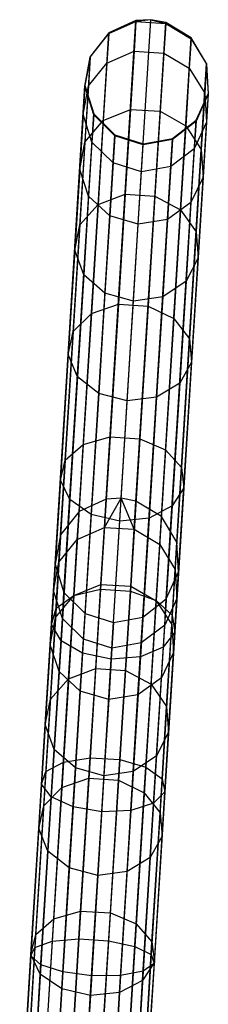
# Model space of a CAD drawing. Extents: x -91 to 91, y -91 to 262.
# Tile 396 of 480: x 3.53 to 6.56, y 75.13 to 90.92. Entities that reach past the tile are written whole.
import ezdxf

# ---------------------------------------------------------------- set-up
doc = ezdxf.new("R2010")
doc.units = 0
doc.header["$LTSCALE"] = 25.4
doc.layers.get('0').update_dxf_attribs({"linetype": 'CONTINUOUS'})

# ---------------------------------------------------------------- blocks, each defined once
blk = doc.blocks.new('ETE0_STL_1')
at = {"color": 0}
for p, q in [((4.923, 83.229, 301.47), (5.401, 90.906, 191.47)), ((4.923, 83.229, 301.47), (5.401, 90.906, 191.47)), ((4.963, 90.696, 188.363), (5.4, 90.891, 188.346)), ((4.963, 90.696, 188.363), (5.4, 90.891, 188.346)), ((5.401, 90.906, 191.47), (4.964, 90.711, 191.455)), ((5.401, 90.906, 191.47), (4.964, 90.711, 191.455)), ((5.164, 83.243, 301.473), (5.641, 90.92, 191.473)), ((5.164, 83.243, 301.473), (5.641, 90.92, 191.473)), ((5.4, 90.891, 188.346), (5.37, 90.413, 185.258)), ((5.4, 90.891, 188.346), (5.37, 90.413, 185.258)), ((5.641, 90.92, 191.473), (5.4, 90.891, 188.346)), ((5.641, 90.92, 191.473), (5.4, 90.891, 188.346)), ((5.401, 90.906, 191.47), (5.4, 90.891, 188.346)), ((5.401, 90.906, 191.47), (5.4, 90.891, 188.346)), ((5.4, 90.891, 188.346), (5.878, 90.861, 188.346)), ((5.4, 90.891, 188.346), (5.878, 90.861, 188.346)), ((5.641, 90.92, 191.473), (5.401, 90.906, 191.47)), ((5.641, 90.92, 191.473), (5.401, 90.906, 191.47)), ((5.401, 83.199, 301.47), (5.878, 90.876, 191.47)), ((5.401, 83.199, 301.47), (5.878, 90.876, 191.47)), ((5.878, 90.876, 191.47), (5.641, 90.92, 191.473)), ((5.641, 90.92, 191.473), (5.878, 90.861, 188.346)), ((5.641, 90.92, 191.473), (5.878, 90.861, 188.346)), ((5.878, 90.876, 191.47), (5.641, 90.92, 191.473)), ((5.878, 90.861, 188.346), (5.848, 90.383, 185.258)), ((5.878, 90.861, 188.346), (5.848, 90.383, 185.258)), ((6.288, 90.628, 191.455), (5.878, 90.876, 191.47)), ((5.878, 90.876, 191.47), (5.878, 90.861, 188.346)), ((5.878, 90.876, 191.47), (5.878, 90.861, 188.346)), ((6.288, 90.628, 191.455), (5.878, 90.876, 191.47)), ((5.878, 90.861, 188.346), (6.287, 90.614, 188.363)), ((5.878, 90.861, 188.346), (6.287, 90.614, 188.363)), ((4.486, 83.034, 301.455), (4.964, 90.711, 191.455)), ((4.486, 83.034, 301.455), (4.964, 90.711, 191.455)), ((4.667, 90.321, 188.395), (4.963, 90.696, 188.363)), ((4.667, 90.321, 188.395), (4.963, 90.696, 188.363)), ((4.964, 90.711, 191.455), (4.668, 90.335, 191.427)), ((4.964, 90.711, 191.455), (4.668, 90.335, 191.427)), ((4.963, 90.696, 188.363), (4.934, 90.223, 185.308)), ((4.963, 90.696, 188.363), (4.934, 90.223, 185.308)), ((4.964, 90.711, 191.455), (4.963, 90.696, 188.363)), ((4.964, 90.711, 191.455), (4.963, 90.696, 188.363)), ((5.81, 82.951, 301.455), (6.288, 90.628, 191.455)), ((5.81, 82.951, 301.455), (6.288, 90.628, 191.455)), ((6.287, 90.614, 188.363), (6.257, 90.141, 185.308)), ((6.287, 90.614, 188.363), (6.257, 90.141, 185.308)), ((6.288, 90.628, 191.455), (6.287, 90.614, 188.363)), ((6.288, 90.628, 191.455), (6.287, 90.614, 188.363)), ((6.287, 90.614, 188.363), (6.534, 90.205, 188.395)), ((6.287, 90.614, 188.363), (6.534, 90.205, 188.395)), ((6.535, 90.219, 191.427), (6.288, 90.628, 191.455)), ((6.535, 90.219, 191.427), (6.288, 90.628, 191.455)), ((4.191, 82.658, 301.427), (4.668, 90.335, 191.427)), ((4.191, 82.658, 301.427), (4.668, 90.335, 191.427)), ((4.668, 90.335, 191.427), (4.581, 89.866, 191.394)), ((4.668, 90.335, 191.427), (4.581, 89.866, 191.394)), ((4.668, 90.335, 191.427), (4.667, 90.321, 188.395)), ((4.668, 90.335, 191.427), (4.667, 90.321, 188.395)), ((4.934, 90.223, 185.308), (5.37, 90.413, 185.258)), ((4.934, 90.223, 185.308), (5.37, 90.413, 185.258)), ((5.37, 90.413, 185.258), (5.312, 89.482, 182.275)), ((5.37, 90.413, 185.258), (5.312, 89.482, 182.275)), ((5.37, 90.413, 185.258), (5.848, 90.383, 185.258)), ((5.37, 90.413, 185.258), (5.848, 90.383, 185.258)), ((5.848, 90.383, 185.258), (5.79, 89.452, 182.275)), ((5.848, 90.383, 185.258), (5.79, 89.452, 182.275)), ((5.848, 90.383, 185.258), (6.257, 90.141, 185.308)), ((5.848, 90.383, 185.258), (6.257, 90.141, 185.308)), ((4.58, 89.852, 188.432), (4.667, 90.321, 188.395)), ((4.58, 89.852, 188.432), (4.667, 90.321, 188.395)), ((4.667, 90.321, 188.395), (4.638, 89.857, 185.397)), ((4.667, 90.321, 188.395), (4.638, 89.857, 185.397)), ((4.638, 89.857, 185.397), (4.934, 90.223, 185.308)), ((4.638, 89.857, 185.397), (4.934, 90.223, 185.308)), ((4.934, 90.223, 185.308), (4.876, 89.302, 182.357)), ((4.934, 90.223, 185.308), (4.876, 89.302, 182.357)), ((6.057, 82.542, 301.427), (6.535, 90.219, 191.427)), ((6.057, 82.542, 301.427), (6.535, 90.219, 191.427)), ((6.534, 90.205, 188.395), (6.505, 89.741, 185.397)), ((6.534, 90.205, 188.395), (6.505, 89.741, 185.397)), ((6.535, 90.219, 191.427), (6.534, 90.205, 188.395)), ((6.535, 90.219, 191.427), (6.534, 90.205, 188.395)), ((6.534, 90.205, 188.395), (6.562, 89.729, 188.432)), ((6.534, 90.205, 188.395), (6.562, 89.729, 188.432)), ((6.563, 89.743, 191.394), (6.535, 90.219, 191.427)), ((6.563, 89.743, 191.394), (6.535, 90.219, 191.427)), ((6.257, 90.141, 185.308), (6.2, 89.22, 182.357)), ((6.257, 90.141, 185.308), (6.2, 89.22, 182.357)), ((6.257, 90.141, 185.308), (6.505, 89.741, 185.397)), ((6.257, 90.141, 185.308), (6.505, 89.741, 185.397)), ((4.104, 82.189, 301.394), (4.581, 89.866, 191.394)), ((4.104, 82.189, 301.394), (4.581, 89.866, 191.394)), ((4.581, 89.866, 191.394), (4.58, 89.852, 188.432)), ((4.581, 89.866, 191.394), (4.58, 89.852, 188.432)), ((4.581, 89.866, 191.394), (4.723, 89.41, 191.363)), ((4.581, 89.866, 191.394), (4.723, 89.41, 191.363)), ((4.552, 89.399, 185.505), (4.638, 89.857, 185.397)), ((4.552, 89.399, 185.505), (4.638, 89.857, 185.397)), ((4.58, 89.852, 188.432), (4.552, 89.399, 185.505)), ((4.58, 89.852, 188.432), (4.552, 89.399, 185.505)), ((4.722, 89.396, 188.468), (4.58, 89.852, 188.432)), ((4.722, 89.396, 188.468), (4.58, 89.852, 188.432)), ((4.638, 89.857, 185.397), (4.582, 88.954, 182.503)), ((4.638, 89.857, 185.397), (4.582, 88.954, 182.503)), ((6.085, 82.066, 301.394), (6.563, 89.743, 191.394)), ((6.085, 82.066, 301.394), (6.563, 89.743, 191.394)), ((6.562, 89.729, 188.432), (6.365, 89.294, 188.468)), ((6.562, 89.729, 188.432), (6.365, 89.294, 188.468)), ((6.366, 89.308, 191.363), (6.563, 89.743, 191.394)), ((6.366, 89.308, 191.363), (6.563, 89.743, 191.394)), ((6.505, 89.741, 185.397), (6.449, 88.837, 182.503)), ((6.505, 89.741, 185.397), (6.449, 88.837, 182.503)), ((6.505, 89.741, 185.397), (6.534, 89.275, 185.505)), ((6.505, 89.741, 185.397), (6.534, 89.275, 185.505)), ((6.562, 89.729, 188.432), (6.534, 89.275, 185.505)), ((6.562, 89.729, 188.432), (6.534, 89.275, 185.505)), ((6.563, 89.743, 191.394), (6.562, 89.729, 188.432)), ((6.563, 89.743, 191.394), (6.562, 89.729, 188.432)), ((4.245, 81.733, 301.363), (4.723, 89.41, 191.363)), ((4.245, 81.733, 301.363), (4.723, 89.41, 191.363)), ((4.552, 89.399, 185.505), (4.497, 88.516, 182.678)), ((4.552, 89.399, 185.505), (4.497, 88.516, 182.678)), ((4.694, 88.953, 185.606), (4.552, 89.399, 185.505)), ((4.694, 88.953, 185.606), (4.552, 89.399, 185.505)), ((4.722, 89.396, 188.468), (4.694, 88.953, 185.606)), ((4.722, 89.396, 188.468), (4.694, 88.953, 185.606)), ((4.723, 89.41, 191.363), (4.722, 89.396, 188.468)), ((4.723, 89.41, 191.363), (4.722, 89.396, 188.468)), ((5.06, 89.058, 188.493), (4.722, 89.396, 188.468)), ((5.06, 89.058, 188.493), (4.722, 89.396, 188.468)), ((4.723, 89.41, 191.363), (5.061, 89.072, 191.341)), ((4.723, 89.41, 191.363), (5.061, 89.072, 191.341)), ((4.876, 89.302, 182.357), (5.312, 89.482, 182.275)), ((4.876, 89.302, 182.357), (5.312, 89.482, 182.275)), ((5.312, 89.482, 182.275), (5.227, 88.119, 179.465)), ((5.312, 89.482, 182.275), (5.227, 88.119, 179.465)), ((5.312, 89.482, 182.275), (5.79, 89.452, 182.275)), ((5.312, 89.482, 182.275), (5.79, 89.452, 182.275)), ((5.79, 89.452, 182.275), (5.705, 88.09, 179.465)), ((5.79, 89.452, 182.275), (5.705, 88.09, 179.465)), ((5.79, 89.452, 182.275), (6.2, 89.22, 182.357)), ((5.79, 89.452, 182.275), (6.2, 89.22, 182.357)), ((4.582, 88.954, 182.503), (4.876, 89.302, 182.357)), ((4.582, 88.954, 182.503), (4.876, 89.302, 182.357)), ((4.876, 89.302, 182.357), (4.792, 87.954, 179.576)), ((4.876, 89.302, 182.357), (4.792, 87.954, 179.576)), ((5.888, 81.631, 301.363), (6.366, 89.308, 191.363)), ((5.888, 81.631, 301.363), (6.366, 89.308, 191.363)), ((5.988, 89.014, 191.341), (6.366, 89.308, 191.363)), ((5.988, 89.014, 191.341), (6.366, 89.308, 191.363)), ((6.365, 89.294, 188.468), (5.988, 89, 188.493)), ((6.365, 89.294, 188.468), (5.988, 89, 188.493)), ((6.365, 89.294, 188.468), (6.337, 88.851, 185.606)), ((6.365, 89.294, 188.468), (6.337, 88.851, 185.606)), ((6.534, 89.275, 185.505), (6.337, 88.851, 185.606)), ((6.534, 89.275, 185.505), (6.337, 88.851, 185.606)), ((6.366, 89.308, 191.363), (6.365, 89.294, 188.468)), ((6.366, 89.308, 191.363), (6.365, 89.294, 188.468)), ((6.534, 89.275, 185.505), (6.479, 88.393, 182.678)), ((6.534, 89.275, 185.505), (6.479, 88.393, 182.678)), ((4.583, 81.395, 301.341), (5.061, 89.072, 191.341)), ((4.583, 81.395, 301.341), (5.061, 89.072, 191.341)), ((5.061, 89.072, 191.341), (5.06, 89.058, 188.493)), ((5.061, 89.072, 191.341), (5.06, 89.058, 188.493)), ((5.061, 89.072, 191.341), (5.517, 88.929, 191.333)), ((5.061, 89.072, 191.341), (5.517, 88.929, 191.333)), ((6.2, 89.22, 182.357), (6.116, 87.871, 179.576)), ((6.2, 89.22, 182.357), (6.116, 87.871, 179.576)), ((6.2, 89.22, 182.357), (6.449, 88.837, 182.503)), ((6.2, 89.22, 182.357), (6.449, 88.837, 182.503)), ((4.497, 88.516, 182.678), (4.582, 88.954, 182.503)), ((4.497, 88.516, 182.678), (4.582, 88.954, 182.503)), ((4.582, 88.954, 182.503), (4.5, 87.631, 179.774)), ((4.582, 88.954, 182.503), (4.5, 87.631, 179.774)), ((4.694, 88.953, 185.606), (4.641, 88.091, 182.843)), ((4.694, 88.953, 185.606), (4.641, 88.091, 182.843)), ((5.033, 88.622, 185.678), (4.694, 88.953, 185.606)), ((5.033, 88.622, 185.678), (4.694, 88.953, 185.606)), ((5.06, 89.058, 188.493), (5.033, 88.622, 185.678)), ((5.06, 89.058, 188.493), (5.033, 88.622, 185.678)), ((5.04, 81.252, 301.333), (5.517, 88.929, 191.333)), ((5.04, 81.252, 301.333), (5.517, 88.929, 191.333)), ((5.517, 88.915, 188.502), (5.06, 89.058, 188.493)), ((5.517, 88.915, 188.502), (5.06, 89.058, 188.493)), ((5.49, 88.482, 185.704), (5.517, 88.915, 188.502)), ((5.49, 88.482, 185.704), (5.517, 88.915, 188.502)), ((5.511, 81.337, 301.341), (5.988, 89.014, 191.341)), ((5.511, 81.337, 301.341), (5.988, 89.014, 191.341)), ((5.517, 88.929, 191.333), (5.988, 89.014, 191.341)), ((5.517, 88.929, 191.333), (5.988, 89.014, 191.341)), ((5.988, 89, 188.493), (5.517, 88.915, 188.502)), ((5.988, 89, 188.493), (5.517, 88.915, 188.502)), ((5.517, 88.929, 191.333), (5.517, 88.915, 188.502)), ((5.517, 88.929, 191.333), (5.517, 88.915, 188.502)), ((5.988, 89, 188.493), (5.96, 88.565, 185.678)), ((5.988, 89, 188.493), (5.96, 88.565, 185.678)), ((5.988, 89.014, 191.341), (5.988, 89, 188.493)), ((5.988, 89.014, 191.341), (5.988, 89, 188.493)), ((6.337, 88.851, 185.606), (5.96, 88.565, 185.678)), ((6.337, 88.851, 185.606), (5.96, 88.565, 185.678)), ((6.337, 88.851, 185.606), (6.284, 87.988, 182.843)), ((6.337, 88.851, 185.606), (6.284, 87.988, 182.843)), ((6.449, 88.837, 182.503), (6.366, 87.515, 179.774)), ((6.449, 88.837, 182.503), (6.366, 87.515, 179.774)), ((6.449, 88.837, 182.503), (6.479, 88.393, 182.678)), ((6.449, 88.837, 182.503), (6.479, 88.393, 182.678)), ((5.033, 88.622, 185.678), (4.98, 87.774, 182.96)), ((5.033, 88.622, 185.678), (4.98, 87.774, 182.96)), ((5.49, 88.482, 185.704), (5.033, 88.622, 185.678)), ((5.49, 88.482, 185.704), (5.033, 88.622, 185.678)), ((4.497, 88.516, 182.678), (4.417, 87.225, 180.013)), ((4.497, 88.516, 182.678), (4.417, 87.225, 180.013)), ((4.641, 88.091, 182.843), (4.497, 88.516, 182.678)), ((4.641, 88.091, 182.843), (4.497, 88.516, 182.678)), ((5.437, 87.639, 183.002), (5.49, 88.482, 185.704)), ((5.437, 87.639, 183.002), (5.49, 88.482, 185.704)), ((5.96, 88.565, 185.678), (5.49, 88.482, 185.704)), ((5.96, 88.565, 185.678), (5.49, 88.482, 185.704)), ((5.96, 88.565, 185.678), (5.908, 87.716, 182.96)), ((5.96, 88.565, 185.678), (5.908, 87.716, 182.96)), ((6.479, 88.393, 182.678), (6.284, 87.988, 182.843)), ((6.479, 88.393, 182.678), (6.284, 87.988, 182.843)), ((6.479, 88.393, 182.678), (6.398, 87.101, 180.013)), ((6.479, 88.393, 182.678), (6.398, 87.101, 180.013)), ((4.641, 88.091, 182.843), (4.562, 86.828, 180.238)), ((4.641, 88.091, 182.843), (4.562, 86.828, 180.238)), ((4.98, 87.774, 182.96), (4.641, 88.091, 182.843)), ((4.98, 87.774, 182.96), (4.641, 88.091, 182.843)), ((4.792, 87.954, 179.576), (5.227, 88.119, 179.465)), ((4.792, 87.954, 179.576), (5.227, 88.119, 179.465)), ((5.227, 88.119, 179.465), (5.118, 86.355, 176.888)), ((5.227, 88.119, 179.465), (5.118, 86.355, 176.888)), ((5.227, 88.119, 179.465), (5.705, 88.09, 179.465)), ((5.227, 88.119, 179.465), (5.705, 88.09, 179.465)), ((5.705, 88.09, 179.465), (5.595, 86.325, 176.888)), ((5.705, 88.09, 179.465), (5.595, 86.325, 176.888)), ((5.705, 88.09, 179.465), (6.116, 87.871, 179.576)), ((5.705, 88.09, 179.465), (6.116, 87.871, 179.576)), ((6.284, 87.988, 182.843), (5.908, 87.716, 182.96)), ((6.284, 87.988, 182.843), (5.908, 87.716, 182.96)), ((6.284, 87.988, 182.843), (6.205, 86.726, 180.238)), ((6.284, 87.988, 182.843), (6.205, 86.726, 180.238)), ((4.5, 87.631, 179.774), (4.792, 87.954, 179.576)), ((4.5, 87.631, 179.774), (4.792, 87.954, 179.576)), ((4.792, 87.954, 179.576), (4.684, 86.208, 177.027)), ((4.792, 87.954, 179.576), (4.684, 86.208, 177.027)), ((6.116, 87.871, 179.576), (6.007, 86.126, 177.027)), ((6.116, 87.871, 179.576), (6.007, 86.126, 177.027)), ((6.116, 87.871, 179.576), (6.366, 87.515, 179.774)), ((6.116, 87.871, 179.576), (6.366, 87.515, 179.774)), ((4.98, 87.774, 182.96), (4.903, 86.532, 180.398)), ((4.98, 87.774, 182.96), (4.903, 86.532, 180.398)), ((5.437, 87.639, 183.002), (4.98, 87.774, 182.96)), ((5.437, 87.639, 183.002), (4.98, 87.774, 182.96)), ((5.908, 87.716, 182.96), (5.437, 87.639, 183.002)), ((5.908, 87.716, 182.96), (5.437, 87.639, 183.002)), ((5.908, 87.716, 182.96), (5.83, 86.474, 180.398)), ((5.908, 87.716, 182.96), (5.83, 86.474, 180.398)), ((4.5, 87.631, 179.774), (4.393, 85.918, 177.273)), ((4.5, 87.631, 179.774), (4.393, 85.918, 177.273)), ((4.417, 87.225, 180.013), (4.5, 87.631, 179.774)), ((4.417, 87.225, 180.013), (4.5, 87.631, 179.774)), ((5.36, 86.404, 180.455), (5.437, 87.639, 183.002)), ((5.36, 86.404, 180.455), (5.437, 87.639, 183.002)), ((6.366, 87.515, 179.774), (6.26, 85.802, 177.273)), ((6.366, 87.515, 179.774), (6.26, 85.802, 177.273)), ((6.366, 87.515, 179.774), (6.398, 87.101, 180.013)), ((6.366, 87.515, 179.774), (6.398, 87.101, 180.013)), ((4.417, 87.225, 180.013), (4.313, 85.552, 177.571)), ((4.417, 87.225, 180.013), (4.313, 85.552, 177.571)), ((4.562, 86.828, 180.238), (4.417, 87.225, 180.013)), ((4.562, 86.828, 180.238), (4.417, 87.225, 180.013)), ((6.398, 87.101, 180.013), (6.205, 86.726, 180.238)), ((6.398, 87.101, 180.013), (6.205, 86.726, 180.238)), ((6.398, 87.101, 180.013), (6.294, 85.429, 177.571)), ((6.398, 87.101, 180.013), (6.294, 85.429, 177.571)), ((4.562, 86.828, 180.238), (4.46, 85.193, 177.851)), ((4.562, 86.828, 180.238), (4.46, 85.193, 177.851)), ((4.903, 86.532, 180.398), (4.562, 86.828, 180.238)), ((4.903, 86.532, 180.398), (4.562, 86.828, 180.238)), ((6.205, 86.726, 180.238), (5.83, 86.474, 180.398)), ((6.205, 86.726, 180.238), (5.83, 86.474, 180.398)), ((6.205, 86.726, 180.238), (6.103, 85.091, 177.851)), ((6.205, 86.726, 180.238), (6.103, 85.091, 177.851)), ((4.903, 86.532, 180.398), (4.803, 84.924, 178.049)), ((4.903, 86.532, 180.398), (4.803, 84.924, 178.049)), ((5.36, 86.404, 180.455), (4.903, 86.532, 180.398)), ((5.36, 86.404, 180.455), (4.903, 86.532, 180.398)), ((5.261, 84.805, 178.121), (5.36, 86.404, 180.455)), ((5.261, 84.805, 178.121), (5.36, 86.404, 180.455)), ((5.83, 86.474, 180.398), (5.36, 86.404, 180.455)), ((5.83, 86.474, 180.398), (5.36, 86.404, 180.455)), ((5.83, 86.474, 180.398), (5.73, 84.866, 178.049)), ((5.83, 86.474, 180.398), (5.73, 84.866, 178.049)), ((4.684, 86.208, 177.027), (5.118, 86.355, 176.888)), ((4.684, 86.208, 177.027), (5.118, 86.355, 176.888)), ((5.118, 86.355, 176.888), (4.985, 84.228, 174.603)), ((5.118, 86.355, 176.888), (4.985, 84.228, 174.603)), ((5.118, 86.355, 176.888), (5.595, 86.325, 176.888)), ((5.118, 86.355, 176.888), (5.595, 86.325, 176.888)), ((5.595, 86.325, 176.888), (5.463, 84.198, 174.603)), ((5.595, 86.325, 176.888), (5.463, 84.198, 174.603)), ((5.595, 86.325, 176.888), (6.007, 86.126, 177.027)), ((5.595, 86.325, 176.888), (6.007, 86.126, 177.027)), ((4.393, 85.918, 177.273), (4.684, 86.208, 177.027)), ((4.393, 85.918, 177.273), (4.684, 86.208, 177.027)), ((4.684, 86.208, 177.027), (4.553, 84.104, 174.766)), ((4.684, 86.208, 177.027), (4.553, 84.104, 174.766)), ((6.007, 86.126, 177.027), (5.877, 84.021, 174.766)), ((6.007, 86.126, 177.027), (5.877, 84.021, 174.766)), ((6.007, 86.126, 177.027), (6.26, 85.802, 177.273)), ((6.007, 86.126, 177.027), (6.26, 85.802, 177.273)), ((4.393, 85.918, 177.273), (4.265, 83.854, 175.055)), ((4.393, 85.918, 177.273), (4.265, 83.854, 175.055)), ((4.313, 85.552, 177.571), (4.393, 85.918, 177.273)), ((4.313, 85.552, 177.571), (4.393, 85.918, 177.273)), ((6.26, 85.802, 177.273), (6.131, 83.738, 175.055)), ((6.26, 85.802, 177.273), (6.131, 83.738, 175.055)), ((6.26, 85.802, 177.273), (6.294, 85.429, 177.571)), ((6.26, 85.802, 177.273), (6.294, 85.429, 177.571)), ((4.313, 85.552, 177.571), (4.187, 83.536, 175.404)), ((4.313, 85.552, 177.571), (4.187, 83.536, 175.404)), ((4.46, 85.193, 177.851), (4.313, 85.552, 177.571)), ((4.46, 85.193, 177.851), (4.313, 85.552, 177.571)), ((6.294, 85.429, 177.571), (6.103, 85.091, 177.851)), ((6.294, 85.429, 177.571), (6.103, 85.091, 177.851)), ((6.294, 85.429, 177.571), (6.169, 83.412, 175.404)), ((6.294, 85.429, 177.571), (6.169, 83.412, 175.404)), ((4.46, 85.193, 177.851), (4.338, 83.222, 175.733)), ((4.46, 85.193, 177.851), (4.338, 83.222, 175.733)), ((4.803, 84.924, 178.049), (4.46, 85.193, 177.851)), ((4.803, 84.924, 178.049), (4.46, 85.193, 177.851)), ((6.103, 85.091, 177.851), (5.73, 84.866, 178.049)), ((6.103, 85.091, 177.851), (5.73, 84.866, 178.049)), ((6.103, 85.091, 177.851), (5.981, 83.12, 175.733)), ((6.103, 85.091, 177.851), (5.981, 83.12, 175.733)), ((4.803, 84.924, 178.049), (4.682, 82.985, 175.966)), ((4.803, 84.924, 178.049), (4.682, 82.985, 175.966)), ((5.261, 84.805, 178.121), (4.803, 84.924, 178.049)), ((5.261, 84.805, 178.121), (4.803, 84.924, 178.049)), ((5.141, 82.878, 176.05), (5.261, 84.805, 178.121)), ((5.141, 82.878, 176.05), (5.261, 84.805, 178.121)), ((5.73, 84.866, 178.049), (5.261, 84.805, 178.121)), ((5.73, 84.866, 178.049), (5.261, 84.805, 178.121)), ((5.73, 84.866, 178.049), (5.61, 82.927, 175.966)), ((5.73, 84.866, 178.049), (5.61, 82.927, 175.966)), ((4.553, 84.104, 174.766), (4.985, 84.228, 174.603)), ((4.553, 84.104, 174.766), (4.985, 84.228, 174.603)), ((4.985, 84.228, 174.603), (4.833, 81.786, 172.659)), ((4.985, 84.228, 174.603), (4.833, 81.786, 172.659)), ((4.985, 84.228, 174.603), (5.463, 84.198, 174.603)), ((4.985, 84.228, 174.603), (5.463, 84.198, 174.603)), ((5.463, 84.198, 174.603), (5.311, 81.756, 172.659)), ((5.463, 84.198, 174.603), (5.311, 81.756, 172.659)), ((5.463, 84.198, 174.603), (5.877, 84.021, 174.766)), ((5.463, 84.198, 174.603), (5.877, 84.021, 174.766)), ((4.265, 83.854, 175.055), (4.553, 84.104, 174.766)), ((4.265, 83.854, 175.055), (4.553, 84.104, 174.766)), ((4.553, 84.104, 174.766), (4.403, 81.687, 172.843)), ((4.553, 84.104, 174.766), (4.403, 81.687, 172.843)), ((5.877, 84.021, 174.766), (5.726, 81.605, 172.843)), ((5.877, 84.021, 174.766), (5.726, 81.605, 172.843)), ((5.877, 84.021, 174.766), (6.131, 83.738, 175.055)), ((5.877, 84.021, 174.766), (6.131, 83.738, 175.055)), ((4.265, 83.854, 175.055), (4.117, 81.483, 173.169)), ((4.265, 83.854, 175.055), (4.117, 81.483, 173.169)), ((4.187, 83.536, 175.404), (4.265, 83.854, 175.055)), ((4.187, 83.536, 175.404), (4.265, 83.854, 175.055)), ((6.131, 83.738, 175.055), (5.984, 81.367, 173.169)), ((6.131, 83.738, 175.055), (5.984, 81.367, 173.169)), ((6.131, 83.738, 175.055), (6.169, 83.412, 175.404)), ((6.131, 83.738, 175.055), (6.169, 83.412, 175.404)), ((4.187, 83.536, 175.404), (4.043, 81.22, 173.562)), ((4.187, 83.536, 175.404), (4.043, 81.22, 173.562)), ((4.338, 83.222, 175.733), (4.187, 83.536, 175.404)), ((4.338, 83.222, 175.733), (4.187, 83.536, 175.404)), ((6.169, 83.412, 175.404), (5.981, 83.12, 175.733)), ((6.169, 83.412, 175.404), (5.981, 83.12, 175.733)), ((6.169, 83.412, 175.404), (6.025, 81.097, 173.562)), ((6.169, 83.412, 175.404), (6.025, 81.097, 173.562)), ((4.923, 83.229, 301.47), (4.486, 83.034, 301.455)), ((4.923, 83.229, 301.47), (4.486, 83.034, 301.455)), ((4.895, 82.776, 304.582), (5.164, 83.243, 301.473)), ((4.895, 82.776, 304.582), (5.164, 83.243, 301.473)), ((4.895, 82.776, 304.582), (4.923, 83.229, 301.47)), ((4.895, 82.776, 304.582), (4.923, 83.229, 301.47)), ((5.164, 83.243, 301.473), (4.923, 83.229, 301.47)), ((5.164, 83.243, 301.473), (4.923, 83.229, 301.47)), ((5.373, 82.746, 304.582), (5.164, 83.243, 301.473)), ((5.373, 82.746, 304.582), (5.164, 83.243, 301.473)), ((5.401, 83.199, 301.47), (5.164, 83.243, 301.473)), ((5.401, 83.199, 301.47), (5.164, 83.243, 301.473)), ((4.338, 83.222, 175.733), (4.197, 80.959, 173.932)), ((4.338, 83.222, 175.733), (4.197, 80.959, 173.932)), ((4.682, 82.985, 175.966), (4.338, 83.222, 175.733)), ((4.682, 82.985, 175.966), (4.338, 83.222, 175.733)), ((5.373, 82.746, 304.582), (5.401, 83.199, 301.47)), ((5.373, 82.746, 304.582), (5.401, 83.199, 301.47)), ((5.81, 82.951, 301.455), (5.401, 83.199, 301.47)), ((5.81, 82.951, 301.455), (5.401, 83.199, 301.47)), ((5.981, 83.12, 175.733), (5.61, 82.927, 175.966)), ((5.981, 83.12, 175.733), (5.61, 82.927, 175.966)), ((5.981, 83.12, 175.733), (5.84, 80.857, 173.932)), ((5.981, 83.12, 175.733), (5.84, 80.857, 173.932)), ((4.486, 83.034, 301.455), (4.191, 82.658, 301.427)), ((4.486, 83.034, 301.455), (4.191, 82.658, 301.427)), ((4.458, 82.585, 304.534), (4.486, 83.034, 301.455)), ((4.458, 82.585, 304.534), (4.486, 83.034, 301.455)), ((4.682, 82.985, 175.966), (4.544, 80.759, 174.195)), ((4.682, 82.985, 175.966), (4.544, 80.759, 174.195)), ((5.141, 82.878, 176.05), (4.682, 82.985, 175.966)), ((5.141, 82.878, 176.05), (4.682, 82.985, 175.966)), ((5.61, 82.927, 175.966), (5.141, 82.878, 176.05)), ((5.61, 82.927, 175.966), (5.141, 82.878, 176.05)), ((5.61, 82.927, 175.966), (5.471, 80.701, 174.195)), ((5.61, 82.927, 175.966), (5.471, 80.701, 174.195)), ((5.782, 82.503, 304.534), (5.81, 82.951, 301.455)), ((5.782, 82.503, 304.534), (5.81, 82.951, 301.455)), ((6.057, 82.542, 301.427), (5.81, 82.951, 301.455)), ((6.057, 82.542, 301.427), (5.81, 82.951, 301.455)), ((4.458, 82.585, 304.534), (4.895, 82.776, 304.582)), ((4.458, 82.585, 304.534), (4.895, 82.776, 304.582)), ((4.838, 81.863, 307.591), (4.895, 82.776, 304.582)), ((4.838, 81.863, 307.591), (4.895, 82.776, 304.582)), ((4.895, 82.776, 304.582), (5.373, 82.746, 304.582)), ((4.895, 82.776, 304.582), (5.373, 82.746, 304.582)), ((5.003, 80.666, 174.29), (5.141, 82.878, 176.05)), ((5.003, 80.666, 174.29), (5.141, 82.878, 176.05)), ((4.191, 82.658, 301.427), (4.104, 82.189, 301.394)), ((4.191, 82.658, 301.427), (4.104, 82.189, 301.394)), ((4.163, 82.219, 304.448), (4.191, 82.658, 301.427)), ((4.163, 82.219, 304.448), (4.191, 82.658, 301.427)), ((5.316, 81.834, 307.591), (5.373, 82.746, 304.582)), ((5.316, 81.834, 307.591), (5.373, 82.746, 304.582)), ((5.373, 82.746, 304.582), (5.782, 82.503, 304.534)), ((5.373, 82.746, 304.582), (5.782, 82.503, 304.534)), ((4.163, 82.219, 304.448), (4.458, 82.585, 304.534)), ((4.163, 82.219, 304.448), (4.458, 82.585, 304.534)), ((4.402, 81.683, 307.511), (4.458, 82.585, 304.534)), ((4.402, 81.683, 307.511), (4.458, 82.585, 304.534)), ((5.726, 81.6, 307.511), (5.782, 82.503, 304.534)), ((5.726, 81.6, 307.511), (5.782, 82.503, 304.534)), ((5.782, 82.503, 304.534), (6.03, 82.102, 304.448)), ((5.782, 82.503, 304.534), (6.03, 82.102, 304.448)), ((6.03, 82.102, 304.448), (6.057, 82.542, 301.427)), ((6.03, 82.102, 304.448), (6.057, 82.542, 301.427)), ((6.085, 82.066, 301.394), (6.057, 82.542, 301.427)), ((6.085, 82.066, 301.394), (6.057, 82.542, 301.427)), ((4.077, 81.759, 304.344), (4.163, 82.219, 304.448)), ((4.077, 81.759, 304.344), (4.163, 82.219, 304.448)), ((4.077, 81.759, 304.344), (4.104, 82.189, 301.394)), ((4.077, 81.759, 304.344), (4.104, 82.189, 301.394)), ((4.104, 82.189, 301.394), (4.245, 81.733, 301.363)), ((4.104, 82.189, 301.394), (4.245, 81.733, 301.363)), ((4.108, 81.333, 307.368), (4.163, 82.219, 304.448)), ((4.108, 81.333, 307.368), (4.163, 82.219, 304.448)), ((5.888, 81.631, 301.363), (6.085, 82.066, 301.394)), ((5.888, 81.631, 301.363), (6.085, 82.066, 301.394)), ((5.974, 81.217, 307.368), (6.03, 82.102, 304.448)), ((5.974, 81.217, 307.368), (6.03, 82.102, 304.448)), ((6.03, 82.102, 304.448), (6.058, 81.636, 304.344)), ((6.03, 82.102, 304.448), (6.058, 81.636, 304.344)), ((6.058, 81.636, 304.344), (6.085, 82.066, 301.394)), ((6.058, 81.636, 304.344), (6.085, 82.066, 301.394)), ((4.402, 81.683, 307.511), (4.838, 81.863, 307.591)), ((4.402, 81.683, 307.511), (4.838, 81.863, 307.591)), ((4.754, 80.512, 310.43), (4.838, 81.863, 307.591)), ((4.754, 80.512, 310.43), (4.838, 81.863, 307.591)), ((4.838, 81.863, 307.591), (5.316, 81.834, 307.591)), ((4.838, 81.863, 307.591), (5.316, 81.834, 307.591)), ((5.232, 80.482, 310.43), (5.316, 81.834, 307.591)), ((5.232, 80.482, 310.43), (5.316, 81.834, 307.591)), ((5.316, 81.834, 307.591), (5.726, 81.6, 307.511)), ((5.316, 81.834, 307.591), (5.726, 81.6, 307.511)), ((4.023, 80.894, 307.197), (4.077, 81.759, 304.344)), ((4.023, 80.894, 307.197), (4.077, 81.759, 304.344)), ((4.219, 81.313, 304.247), (4.077, 81.759, 304.344)), ((4.219, 81.313, 304.247), (4.077, 81.759, 304.344)), ((4.108, 81.333, 307.368), (4.402, 81.683, 307.511)), ((4.108, 81.333, 307.368), (4.402, 81.683, 307.511)), ((4.117, 81.483, 173.169), (4.403, 81.687, 172.843)), ((4.117, 81.483, 173.169), (4.403, 81.687, 172.843)), ((4.219, 81.313, 304.247), (4.245, 81.733, 301.363)), ((4.219, 81.313, 304.247), (4.245, 81.733, 301.363)), ((4.403, 81.687, 172.843), (4.236, 79.012, 171.302)), ((4.403, 81.687, 172.843), (4.236, 79.012, 171.302)), ((4.245, 81.733, 301.363), (4.583, 81.395, 301.341)), ((4.245, 81.733, 301.363), (4.583, 81.395, 301.341)), ((4.319, 80.346, 310.319), (4.402, 81.683, 307.511)), ((4.319, 80.346, 310.319), (4.402, 81.683, 307.511)), ((4.403, 81.687, 172.843), (4.833, 81.786, 172.659)), ((4.403, 81.687, 172.843), (4.833, 81.786, 172.659)), ((4.833, 81.786, 172.659), (4.665, 79.082, 171.101)), ((4.833, 81.786, 172.659), (4.665, 79.082, 171.101)), ((4.833, 81.786, 172.659), (5.311, 81.756, 172.659)), ((4.833, 81.786, 172.659), (5.311, 81.756, 172.659)), ((5.311, 81.756, 172.659), (5.143, 79.052, 171.101)), ((5.311, 81.756, 172.659), (5.143, 79.052, 171.101)), ((5.311, 81.756, 172.659), (5.726, 81.605, 172.843)), ((5.311, 81.756, 172.659), (5.726, 81.605, 172.843)), ((5.511, 81.337, 301.341), (5.888, 81.631, 301.363)), ((5.511, 81.337, 301.341), (5.888, 81.631, 301.363)), ((5.726, 81.605, 172.843), (5.56, 78.93, 171.302)), ((5.726, 81.605, 172.843), (5.56, 78.93, 171.302)), ((5.643, 80.263, 310.319), (5.726, 81.6, 307.511)), ((5.643, 80.263, 310.319), (5.726, 81.6, 307.511)), ((5.726, 81.605, 172.843), (5.984, 81.367, 173.169)), ((5.726, 81.605, 172.843), (5.984, 81.367, 173.169)), ((5.726, 81.6, 307.511), (5.974, 81.217, 307.368)), ((5.726, 81.6, 307.511), (5.974, 81.217, 307.368)), ((6.058, 81.636, 304.344), (5.862, 81.211, 304.247)), ((6.058, 81.636, 304.344), (5.862, 81.211, 304.247)), ((5.862, 81.211, 304.247), (5.888, 81.631, 301.363)), ((5.862, 81.211, 304.247), (5.888, 81.631, 301.363)), ((6.005, 80.771, 307.197), (6.058, 81.636, 304.344)), ((6.005, 80.771, 307.197), (6.058, 81.636, 304.344)), ((4.117, 81.483, 173.169), (3.954, 78.859, 171.657)), ((4.117, 81.483, 173.169), (3.954, 78.859, 171.657)), ((4.023, 80.894, 307.197), (4.108, 81.333, 307.368)), ((4.023, 80.894, 307.197), (4.108, 81.333, 307.368)), ((4.026, 80.021, 310.123), (4.108, 81.333, 307.368)), ((4.026, 80.021, 310.123), (4.108, 81.333, 307.368)), ((4.043, 81.22, 173.562), (4.117, 81.483, 173.169)), ((4.043, 81.22, 173.562), (4.117, 81.483, 173.169)), ((4.557, 80.982, 304.177), (4.583, 81.395, 301.341)), ((4.557, 80.982, 304.177), (4.583, 81.395, 301.341)), ((4.583, 81.395, 301.341), (5.04, 81.252, 301.333)), ((4.583, 81.395, 301.341), (5.04, 81.252, 301.333)), ((5.04, 81.252, 301.333), (5.511, 81.337, 301.341)), ((5.04, 81.252, 301.333), (5.511, 81.337, 301.341)), ((5.485, 80.924, 304.177), (5.511, 81.337, 301.341)), ((5.485, 80.924, 304.177), (5.511, 81.337, 301.341)), ((5.984, 81.367, 173.169), (5.821, 78.743, 171.657)), ((5.984, 81.367, 173.169), (5.821, 78.743, 171.657)), ((5.984, 81.367, 173.169), (6.025, 81.097, 173.562)), ((5.984, 81.367, 173.169), (6.025, 81.097, 173.562)), ((4.043, 81.22, 173.562), (3.884, 78.658, 172.085)), ((4.043, 81.22, 173.562), (3.884, 78.658, 172.085)), ((4.197, 80.959, 173.932), (4.043, 81.22, 173.562)), ((4.197, 80.959, 173.932), (4.043, 81.22, 173.562)), ((4.166, 80.467, 307.035), (4.219, 81.313, 304.247)), ((4.166, 80.467, 307.035), (4.219, 81.313, 304.247)), ((4.557, 80.982, 304.177), (4.219, 81.313, 304.247)), ((4.557, 80.982, 304.177), (4.219, 81.313, 304.247)), ((5.04, 81.252, 301.333), (5.014, 80.841, 304.152)), ((5.04, 81.252, 301.333), (5.014, 80.841, 304.152)), ((5.862, 81.211, 304.247), (5.485, 80.924, 304.177)), ((5.862, 81.211, 304.247), (5.485, 80.924, 304.177)), ((5.809, 80.365, 307.035), (5.862, 81.211, 304.247)), ((5.809, 80.365, 307.035), (5.862, 81.211, 304.247)), ((5.893, 79.905, 310.123), (5.974, 81.217, 307.368)), ((5.893, 79.905, 310.123), (5.974, 81.217, 307.368)), ((5.974, 81.217, 307.368), (6.005, 80.771, 307.197)), ((5.974, 81.217, 307.368), (6.005, 80.771, 307.197)), ((6.025, 81.097, 173.562), (5.84, 80.857, 173.932)), ((6.025, 81.097, 173.562), (5.84, 80.857, 173.932)), ((6.025, 81.097, 173.562), (5.865, 78.534, 172.085)), ((6.025, 81.097, 173.562), (5.865, 78.534, 172.085)), ((3.943, 79.614, 309.887), (4.023, 80.894, 307.197)), ((3.943, 79.614, 309.887), (4.023, 80.894, 307.197)), ((4.166, 80.467, 307.035), (4.023, 80.894, 307.197)), ((4.166, 80.467, 307.035), (4.023, 80.894, 307.197)), ((4.197, 80.959, 173.932), (4.041, 78.454, 172.489)), ((4.197, 80.959, 173.932), (4.041, 78.454, 172.489)), ((4.544, 80.759, 174.195), (4.197, 80.959, 173.932)), ((4.544, 80.759, 174.195), (4.197, 80.959, 173.932)), ((4.506, 80.15, 306.92), (4.557, 80.982, 304.177)), ((4.506, 80.15, 306.92), (4.557, 80.982, 304.177)), ((5.014, 80.841, 304.152), (4.557, 80.982, 304.177)), ((5.014, 80.841, 304.152), (4.557, 80.982, 304.177)), ((5.485, 80.924, 304.177), (5.014, 80.841, 304.152)), ((5.485, 80.924, 304.177), (5.014, 80.841, 304.152)), ((5.433, 80.092, 306.92), (5.485, 80.924, 304.177)), ((5.433, 80.092, 306.92), (5.485, 80.924, 304.177)), ((4.544, 80.759, 174.195), (4.39, 78.295, 172.775)), ((4.544, 80.759, 174.195), (4.39, 78.295, 172.775)), ((5.003, 80.666, 174.29), (4.544, 80.759, 174.195)), ((5.003, 80.666, 174.29), (4.544, 80.759, 174.195)), ((5.014, 80.841, 304.152), (4.963, 80.014, 306.878)), ((5.014, 80.841, 304.152), (4.963, 80.014, 306.878)), ((5.471, 80.701, 174.195), (5.003, 80.666, 174.29)), ((5.471, 80.701, 174.195), (5.003, 80.666, 174.29)), ((5.471, 80.701, 174.195), (5.318, 78.237, 172.775)), ((5.471, 80.701, 174.195), (5.318, 78.237, 172.775)), ((5.84, 80.857, 173.932), (5.471, 80.701, 174.195)), ((5.84, 80.857, 173.932), (5.471, 80.701, 174.195)), ((5.84, 80.857, 173.932), (5.684, 78.352, 172.489)), ((5.84, 80.857, 173.932), (5.684, 78.352, 172.489)), ((6.005, 80.771, 307.197), (5.809, 80.365, 307.035)), ((6.005, 80.771, 307.197), (5.809, 80.365, 307.035)), ((5.925, 79.49, 309.887), (6.005, 80.771, 307.197)), ((5.925, 79.49, 309.887), (6.005, 80.771, 307.197)), ((4.851, 78.216, 172.878), (5.003, 80.666, 174.29)), ((4.851, 78.216, 172.878), (5.003, 80.666, 174.29)), ((4.089, 79.215, 309.665), (4.166, 80.467, 307.035)), ((4.089, 79.215, 309.665), (4.166, 80.467, 307.035)), ((4.506, 80.15, 306.92), (4.166, 80.467, 307.035)), ((4.506, 80.15, 306.92), (4.166, 80.467, 307.035)), ((4.319, 80.346, 310.319), (4.754, 80.512, 310.43)), ((4.319, 80.346, 310.319), (4.754, 80.512, 310.43)), ((4.645, 78.752, 313.034), (4.754, 80.512, 310.43)), ((4.645, 78.752, 313.034), (4.754, 80.512, 310.43)), ((4.754, 80.512, 310.43), (5.232, 80.482, 310.43)), ((4.754, 80.512, 310.43), (5.232, 80.482, 310.43)), ((5.122, 78.723, 313.034), (5.232, 80.482, 310.43)), ((5.122, 78.723, 313.034), (5.232, 80.482, 310.43)), ((5.232, 80.482, 310.43), (5.643, 80.263, 310.319)), ((5.232, 80.482, 310.43), (5.643, 80.263, 310.319)), ((4.026, 80.021, 310.123), (4.319, 80.346, 310.319)), ((4.026, 80.021, 310.123), (4.319, 80.346, 310.319)), ((4.211, 78.605, 312.896), (4.319, 80.346, 310.319)), ((4.211, 78.605, 312.896), (4.319, 80.346, 310.319)), ((5.809, 80.365, 307.035), (5.433, 80.092, 306.92)), ((5.809, 80.365, 307.035), (5.433, 80.092, 306.92)), ((5.534, 78.522, 312.896), (5.643, 80.263, 310.319)), ((5.534, 78.522, 312.896), (5.643, 80.263, 310.319)), ((5.643, 80.263, 310.319), (5.893, 79.905, 310.123)), ((5.643, 80.263, 310.319), (5.893, 79.905, 310.123)), ((5.731, 79.113, 309.665), (5.809, 80.365, 307.035)), ((5.731, 79.113, 309.665), (5.809, 80.365, 307.035)), ((4.429, 78.918, 309.507), (4.506, 80.15, 306.92)), ((4.429, 78.918, 309.507), (4.506, 80.15, 306.92)), ((4.963, 80.014, 306.878), (4.506, 80.15, 306.92)), ((4.963, 80.014, 306.878), (4.506, 80.15, 306.92)), ((5.433, 80.092, 306.92), (4.963, 80.014, 306.878)), ((5.433, 80.092, 306.92), (4.963, 80.014, 306.878)), ((5.357, 78.861, 309.507), (5.433, 80.092, 306.92)), ((5.357, 78.861, 309.507), (5.433, 80.092, 306.92)), ((3.92, 78.313, 312.651), (4.026, 80.021, 310.123)), ((3.92, 78.313, 312.651), (4.026, 80.021, 310.123)), ((3.943, 79.614, 309.887), (4.026, 80.021, 310.123)), ((3.943, 79.614, 309.887), (4.026, 80.021, 310.123)), ((4.963, 80.014, 306.878), (4.887, 78.79, 309.45)), ((4.963, 80.014, 306.878), (4.887, 78.79, 309.45)), ((5.787, 78.197, 312.651), (5.893, 79.905, 310.123)), ((5.787, 78.197, 312.651), (5.893, 79.905, 310.123)), ((5.893, 79.905, 310.123), (5.925, 79.49, 309.887)), ((5.893, 79.905, 310.123), (5.925, 79.49, 309.887)), ((3.839, 77.945, 312.356), (3.943, 79.614, 309.887)), ((3.839, 77.945, 312.356), (3.943, 79.614, 309.887)), ((4.089, 79.215, 309.665), (3.943, 79.614, 309.887)), ((4.089, 79.215, 309.665), (3.943, 79.614, 309.887)), ((5.925, 79.49, 309.887), (5.731, 79.113, 309.665)), ((5.925, 79.49, 309.887), (5.731, 79.113, 309.665)), ((5.821, 77.822, 312.356), (5.925, 79.49, 309.887)), ((5.821, 77.822, 312.356), (5.925, 79.49, 309.887)), ((3.987, 77.585, 312.078), (4.089, 79.215, 309.665)), ((3.987, 77.585, 312.078), (4.089, 79.215, 309.665)), ((4.429, 78.918, 309.507), (4.089, 79.215, 309.665)), ((4.429, 78.918, 309.507), (4.089, 79.215, 309.665)), ((3.954, 78.859, 171.657), (4.236, 79.012, 171.302)), ((3.954, 78.859, 171.657), (4.236, 79.012, 171.302)), ((4.236, 79.012, 171.302), (4.057, 76.139, 170.175)), ((4.236, 79.012, 171.302), (4.057, 76.139, 170.175)), ((4.236, 79.012, 171.302), (4.665, 79.082, 171.101)), ((4.236, 79.012, 171.302), (4.665, 79.082, 171.101)), ((4.665, 79.082, 171.101), (4.484, 76.178, 169.963)), ((4.665, 79.082, 171.101), (4.484, 76.178, 169.963)), ((4.665, 79.082, 171.101), (5.143, 79.052, 171.101)), ((4.665, 79.082, 171.101), (5.143, 79.052, 171.101)), ((5.143, 79.052, 171.101), (4.962, 76.148, 169.963)), ((5.143, 79.052, 171.101), (4.962, 76.148, 169.963)), ((5.143, 79.052, 171.101), (5.56, 78.93, 171.302)), ((5.143, 79.052, 171.101), (5.56, 78.93, 171.302)), ((5.731, 79.113, 309.665), (5.357, 78.861, 309.507)), ((5.731, 79.113, 309.665), (5.357, 78.861, 309.507)), ((5.63, 77.483, 312.078), (5.731, 79.113, 309.665)), ((5.63, 77.483, 312.078), (5.731, 79.113, 309.665)), ((3.954, 78.859, 171.657), (3.779, 76.04, 170.552)), ((3.954, 78.859, 171.657), (3.779, 76.04, 170.552)), ((3.884, 78.658, 172.085), (3.954, 78.859, 171.657)), ((3.884, 78.658, 172.085), (3.954, 78.859, 171.657)), ((4.329, 77.314, 311.881), (4.429, 78.918, 309.507)), ((4.329, 77.314, 311.881), (4.429, 78.918, 309.507)), ((4.887, 78.79, 309.45), (4.429, 78.918, 309.507)), ((4.887, 78.79, 309.45), (4.429, 78.918, 309.507)), ((5.357, 78.861, 309.507), (4.887, 78.79, 309.45)), ((5.357, 78.861, 309.507), (4.887, 78.79, 309.45)), ((5.257, 77.257, 311.881), (5.357, 78.861, 309.507)), ((5.257, 77.257, 311.881), (5.357, 78.861, 309.507)), ((5.56, 78.93, 171.302), (5.381, 76.056, 170.175)), ((5.56, 78.93, 171.302), (5.381, 76.056, 170.175)), ((5.56, 78.93, 171.302), (5.821, 78.743, 171.657)), ((5.56, 78.93, 171.302), (5.821, 78.743, 171.657)), ((3.884, 78.658, 172.085), (3.712, 75.904, 171.006)), ((3.884, 78.658, 172.085), (3.712, 75.904, 171.006)), ((4.041, 78.454, 172.489), (3.884, 78.658, 172.085)), ((4.041, 78.454, 172.489), (3.884, 78.658, 172.085)), ((4.211, 78.605, 312.896), (4.645, 78.752, 313.034)), ((4.211, 78.605, 312.896), (4.645, 78.752, 313.034)), ((4.512, 76.624, 315.345), (4.645, 78.752, 313.034)), ((4.512, 76.624, 315.345), (4.645, 78.752, 313.034)), ((4.645, 78.752, 313.034), (5.122, 78.723, 313.034)), ((4.645, 78.752, 313.034), (5.122, 78.723, 313.034)), ((4.887, 78.79, 309.45), (4.787, 77.196, 311.809)), ((4.887, 78.79, 309.45), (4.787, 77.196, 311.809)), ((4.99, 76.594, 315.345), (5.122, 78.723, 313.034)), ((4.99, 76.594, 315.345), (5.122, 78.723, 313.034)), ((5.122, 78.723, 313.034), (5.534, 78.522, 312.896)), ((5.122, 78.723, 313.034), (5.534, 78.522, 312.896)), ((5.821, 78.743, 171.657), (5.645, 75.924, 170.552)), ((5.821, 78.743, 171.657), (5.645, 75.924, 170.552)), ((5.821, 78.743, 171.657), (5.865, 78.534, 172.085)), ((5.821, 78.743, 171.657), (5.865, 78.534, 172.085)), ((3.92, 78.313, 312.651), (4.211, 78.605, 312.896)), ((3.92, 78.313, 312.651), (4.211, 78.605, 312.896)), ((4.08, 76.499, 315.182), (4.211, 78.605, 312.896)), ((4.08, 76.499, 315.182), (4.211, 78.605, 312.896)), ((5.403, 76.416, 315.182), (5.534, 78.522, 312.896)), ((5.403, 76.416, 315.182), (5.534, 78.522, 312.896)), ((5.534, 78.522, 312.896), (5.787, 78.197, 312.651)), ((5.534, 78.522, 312.896), (5.787, 78.197, 312.651)), ((5.865, 78.534, 172.085), (5.684, 78.352, 172.489)), ((5.865, 78.534, 172.085), (5.684, 78.352, 172.489)), ((5.865, 78.534, 172.085), (5.694, 75.781, 171.006)), ((5.865, 78.534, 172.085), (5.694, 75.781, 171.006)), ((4.041, 78.454, 172.489), (3.874, 75.762, 171.434)), ((4.041, 78.454, 172.489), (3.874, 75.762, 171.434)), ((4.39, 78.295, 172.775), (4.041, 78.454, 172.489)), ((4.39, 78.295, 172.775), (4.041, 78.454, 172.489)), ((5.684, 78.352, 172.489), (5.318, 78.237, 172.775)), ((5.684, 78.352, 172.489), (5.318, 78.237, 172.775)), ((5.684, 78.352, 172.489), (5.517, 75.66, 171.434)), ((5.684, 78.352, 172.489), (5.517, 75.66, 171.434)), ((3.792, 76.248, 314.894), (3.92, 78.313, 312.651)), ((3.792, 76.248, 314.894), (3.92, 78.313, 312.651)), ((3.839, 77.945, 312.356), (3.92, 78.313, 312.651)), ((3.839, 77.945, 312.356), (3.92, 78.313, 312.651)), ((4.39, 78.295, 172.775), (4.226, 75.647, 171.737)), ((4.39, 78.295, 172.775), (4.226, 75.647, 171.737)), ((4.851, 78.216, 172.878), (4.39, 78.295, 172.775)), ((4.851, 78.216, 172.878), (4.39, 78.295, 172.775)), ((4.687, 75.585, 171.847), (4.851, 78.216, 172.878)), ((4.687, 75.585, 171.847), (4.851, 78.216, 172.878)), ((5.318, 78.237, 172.775), (4.851, 78.216, 172.878)), ((5.318, 78.237, 172.775), (4.851, 78.216, 172.878)), ((5.318, 78.237, 172.775), (5.153, 75.589, 171.737)), ((5.318, 78.237, 172.775), (5.153, 75.589, 171.737)), ((5.658, 76.131, 314.894), (5.787, 78.197, 312.651)), ((5.658, 76.131, 314.894), (5.787, 78.197, 312.651)), ((5.787, 78.197, 312.651), (5.821, 77.822, 312.356)), ((5.787, 78.197, 312.651), (5.821, 77.822, 312.356)), ((3.714, 75.928, 314.547), (3.839, 77.945, 312.356)), ((3.714, 75.928, 314.547), (3.839, 77.945, 312.356)), ((3.987, 77.585, 312.078), (3.839, 77.945, 312.356)), ((3.987, 77.585, 312.078), (3.839, 77.945, 312.356)), ((5.821, 77.822, 312.356), (5.63, 77.483, 312.078)), ((5.821, 77.822, 312.356), (5.63, 77.483, 312.078)), ((5.696, 75.804, 314.547), (5.821, 77.822, 312.356)), ((5.696, 75.804, 314.547), (5.821, 77.822, 312.356)), ((3.864, 75.613, 314.219), (3.987, 77.585, 312.078)), ((3.864, 75.613, 314.219), (3.987, 77.585, 312.078)), ((4.329, 77.314, 311.881), (3.987, 77.585, 312.078)), ((4.329, 77.314, 311.881), (3.987, 77.585, 312.078)), ((5.63, 77.483, 312.078), (5.257, 77.257, 311.881)), ((5.63, 77.483, 312.078), (5.257, 77.257, 311.881)), ((5.507, 75.51, 314.219), (5.63, 77.483, 312.078)), ((5.507, 75.51, 314.219), (5.63, 77.483, 312.078)), ((4.209, 75.374, 313.987), (4.329, 77.314, 311.881)), ((4.209, 75.374, 313.987), (4.329, 77.314, 311.881)), ((4.787, 77.196, 311.809), (4.329, 77.314, 311.881)), ((4.787, 77.196, 311.809), (4.329, 77.314, 311.881)), ((5.257, 77.257, 311.881), (4.787, 77.196, 311.809)), ((5.257, 77.257, 311.881), (4.787, 77.196, 311.809)), ((5.136, 75.317, 313.987), (5.257, 77.257, 311.881)), ((5.136, 75.317, 313.987), (5.257, 77.257, 311.881)), ((4.787, 77.196, 311.809), (4.668, 75.267, 313.903)), ((4.787, 77.196, 311.809), (4.668, 75.267, 313.903)), ((4.08, 76.499, 315.182), (4.512, 76.624, 315.345)), ((4.08, 76.499, 315.182), (4.512, 76.624, 315.345)), ((4.36, 74.174, 317.311), (4.512, 76.624, 315.345)), ((4.36, 74.174, 317.311), (4.512, 76.624, 315.345)), ((4.512, 76.624, 315.345), (4.99, 76.594, 315.345)), ((4.512, 76.624, 315.345), (4.99, 76.594, 315.345)), ((4.837, 74.145, 317.311), (4.99, 76.594, 315.345)), ((4.837, 74.145, 317.311), (4.99, 76.594, 315.345)), ((4.99, 76.594, 315.345), (5.403, 76.416, 315.182)), ((4.99, 76.594, 315.345), (5.403, 76.416, 315.182)), ((3.792, 76.248, 314.894), (4.08, 76.499, 315.182)), ((3.792, 76.248, 314.894), (4.08, 76.499, 315.182)), ((3.929, 74.075, 317.127), (4.08, 76.499, 315.182)), ((3.929, 74.075, 317.127), (4.08, 76.499, 315.182)), ((5.253, 73.993, 317.127), (5.403, 76.416, 315.182)), ((5.253, 73.993, 317.127), (5.403, 76.416, 315.182)), ((5.403, 76.416, 315.182), (5.658, 76.131, 314.894)), ((5.403, 76.416, 315.182), (5.658, 76.131, 314.894)), ((3.644, 73.87, 316.802), (3.792, 76.248, 314.894)), ((3.644, 73.87, 316.802), (3.792, 76.248, 314.894)), ((3.714, 75.928, 314.547), (3.792, 76.248, 314.894)), ((3.714, 75.928, 314.547), (3.792, 76.248, 314.894)), ((3.779, 76.04, 170.552), (4.057, 76.139, 170.175)), ((3.779, 76.04, 170.552), (4.057, 76.139, 170.175)), ((4.057, 76.139, 170.175), (3.87, 73.13, 169.489)), ((4.057, 76.139, 170.175), (3.87, 73.13, 169.489)), ((4.057, 76.139, 170.175), (4.484, 76.178, 169.963)), ((4.057, 76.139, 170.175), (4.484, 76.178, 169.963)), ((4.484, 76.178, 169.963), (4.295, 73.137, 169.269)), ((4.484, 76.178, 169.963), (4.295, 73.137, 169.269)), ((4.484, 76.178, 169.963), (4.962, 76.148, 169.963)), ((4.484, 76.178, 169.963), (4.962, 76.148, 169.963)), ((4.962, 76.148, 169.963), (4.773, 73.107, 169.269)), ((4.962, 76.148, 169.963), (4.773, 73.107, 169.269)), ((4.962, 76.148, 169.963), (5.381, 76.056, 170.175)), ((4.962, 76.148, 169.963), (5.381, 76.056, 170.175)), ((5.51, 73.754, 316.802), (5.658, 76.131, 314.894)), ((5.51, 73.754, 316.802), (5.658, 76.131, 314.894)), ((5.658, 76.131, 314.894), (5.696, 75.804, 314.547)), ((5.658, 76.131, 314.894), (5.696, 75.804, 314.547)), ((3.779, 76.04, 170.552), (3.595, 73.088, 169.879)), ((3.779, 76.04, 170.552), (3.595, 73.088, 169.879)), ((3.712, 75.904, 171.006), (3.779, 76.04, 170.552)), ((3.712, 75.904, 171.006), (3.779, 76.04, 170.552)), ((5.381, 76.056, 170.175), (5.194, 73.048, 169.489)), ((5.381, 76.056, 170.175), (5.194, 73.048, 169.489)), ((5.381, 76.056, 170.175), (5.645, 75.924, 170.552)), ((5.381, 76.056, 170.175), (5.645, 75.924, 170.552)), ((3.712, 75.904, 171.006), (3.533, 73.021, 170.349)), ((3.712, 75.904, 171.006), (3.533, 73.021, 170.349)), ((3.569, 73.606, 316.41), (3.714, 75.928, 314.547)), ((3.569, 73.606, 316.41), (3.714, 75.928, 314.547)), ((3.874, 75.762, 171.434), (3.712, 75.904, 171.006)), ((3.874, 75.762, 171.434), (3.712, 75.904, 171.006)), ((3.864, 75.613, 314.219), (3.714, 75.928, 314.547)), ((3.864, 75.613, 314.219), (3.714, 75.928, 314.547)), ((5.645, 75.924, 170.552), (5.462, 72.972, 169.879)), ((5.645, 75.924, 170.552), (5.462, 72.972, 169.879)), ((5.696, 75.804, 314.547), (5.507, 75.51, 314.219)), ((5.696, 75.804, 314.547), (5.507, 75.51, 314.219)), ((5.551, 73.482, 316.41), (5.696, 75.804, 314.547)), ((5.551, 73.482, 316.41), (5.696, 75.804, 314.547)), ((5.645, 75.924, 170.552), (5.694, 75.781, 171.006)), ((5.645, 75.924, 170.552), (5.694, 75.781, 171.006)), ((3.874, 75.762, 171.434), (3.698, 72.945, 170.791)), ((3.874, 75.762, 171.434), (3.698, 72.945, 170.791)), ((4.226, 75.647, 171.737), (3.874, 75.762, 171.434)), ((4.226, 75.647, 171.737), (3.874, 75.762, 171.434)), ((4.226, 75.647, 171.737), (4.053, 72.875, 171.105)), ((4.226, 75.647, 171.737), (4.053, 72.875, 171.105)), ((4.687, 75.585, 171.847), (4.226, 75.647, 171.737)), ((4.687, 75.585, 171.847), (4.226, 75.647, 171.737)), ((5.517, 75.66, 171.434), (5.153, 75.589, 171.737)), ((5.517, 75.66, 171.434), (5.153, 75.589, 171.737)), ((5.517, 75.66, 171.434), (5.341, 72.842, 170.791)), ((5.517, 75.66, 171.434), (5.341, 72.842, 170.791)), ((5.694, 75.781, 171.006), (5.515, 72.898, 170.349)), ((5.694, 75.781, 171.006), (5.515, 72.898, 170.349)), ((5.694, 75.781, 171.006), (5.517, 75.66, 171.434)), ((5.694, 75.781, 171.006), (5.517, 75.66, 171.434)), ((3.723, 73.343, 316.041), (3.864, 75.613, 314.219)), ((3.723, 73.343, 316.041), (3.864, 75.613, 314.219)), ((4.209, 75.374, 313.987), (3.864, 75.613, 314.219)), ((4.209, 75.374, 313.987), (3.864, 75.613, 314.219)), ((4.516, 72.829, 171.219), (4.687, 75.585, 171.847)), ((4.516, 72.829, 171.219), (4.687, 75.585, 171.847)), ((5.153, 75.589, 171.737), (4.687, 75.585, 171.847)), ((5.153, 75.589, 171.737), (4.687, 75.585, 171.847)), ((5.153, 75.589, 171.737), (4.981, 72.818, 171.105)), ((5.153, 75.589, 171.737), (4.981, 72.818, 171.105)), ((5.507, 75.51, 314.219), (5.136, 75.317, 313.987)), ((5.507, 75.51, 314.219), (5.136, 75.317, 313.987)), ((5.366, 73.241, 316.041), (5.507, 75.51, 314.219)), ((5.366, 73.241, 316.041), (5.507, 75.51, 314.219)), ((4.07, 73.142, 315.779), (4.209, 75.374, 313.987)), ((4.07, 73.142, 315.779), (4.209, 75.374, 313.987)), ((4.668, 75.267, 313.903), (4.209, 75.374, 313.987)), ((4.668, 75.267, 313.903), (4.209, 75.374, 313.987)), ((4.668, 75.267, 313.903), (4.529, 73.048, 315.685)), ((4.668, 75.267, 313.903), (4.529, 73.048, 315.685)), ((5.136, 75.317, 313.987), (4.668, 75.267, 313.903)), ((5.136, 75.317, 313.987), (4.668, 75.267, 313.903)), ((4.997, 73.084, 315.779), (5.136, 75.317, 313.987)), ((4.997, 73.084, 315.779), (5.136, 75.317, 313.987))]:
    blk.add_line(p, q, dxfattribs=at)

msp = doc.modelspace()

# ---------------------------------------------------------------- block references
at = {"color": 253}
msp.add_blockref('ETE0_STL_1', (0, 0), dxfattribs=at)

doc.saveas('drawing.dxf')
